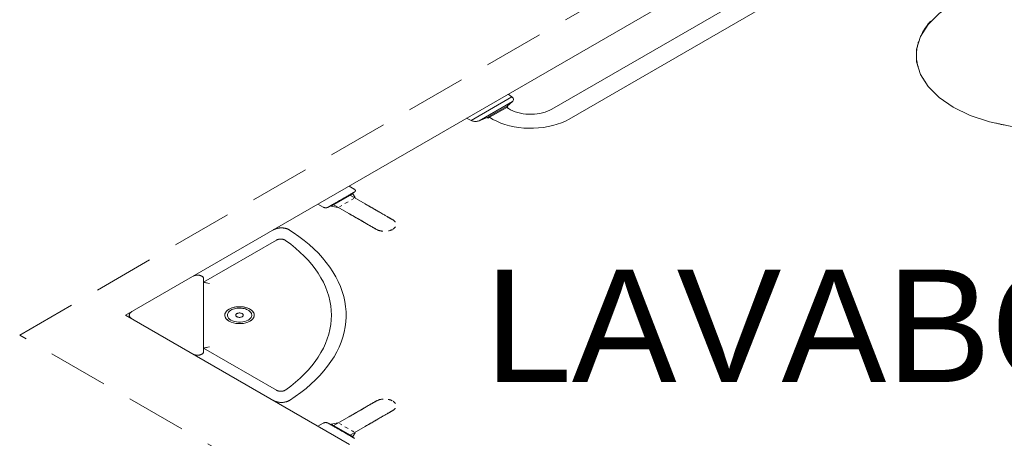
# Model space of a CAD drawing. Header units: millimetres. Extents: x 567 to 934, y -1 to 364.
# Tile 879 of 1056: x 805.95 to 809.23, y 64.82 to 66.21. Entities that reach past the tile are written whole.
import ezdxf

# ---------------------------------------------------------------- set-up
doc = ezdxf.new("R2010")
doc.units = ezdxf.units.MM
doc.header["$MEASUREMENT"] = 0
doc.linetypes.add('JIS_02_2.0', pattern=[0.3, 0.2, -0.1])
doc.linetypes.add('NULL', pattern=[0])
for name, color, linetype, lineweight in [('A-AREA-IDEN', 7, 'Continuous', 9), ('A-WALL', 7, 'Continuous', 25), ('DI-Área do detalhe', 10, 'JIS_02_2.0', 0), ('Peças hidrossanitárias', 7, 'Continuous', 13)]:
    doc.layers.add(name, color=color, linetype=linetype, lineweight=lineweight)
doc.styles.add('Arial', font='arial.ttf')

msp = doc.modelspace()

# ---------------------------------------------------------------- linework, layer by layer
at = {"layer": 'A-WALL', "color": 8, "lineweight": 5}
for p, q in [((806.306, 65.2287), (809.4236, 67.0287)), ((807.0516, 64.7982), (806.306, 65.2287))]:
    msp.add_line(p, q, dxfattribs=at)
at = {"layer": 'DI-Área do detalhe'}
msp.add_lwpolyline([(805.9529, 65.1626), (809.625, 67.2827), (812.504, 65.6206), (808.8319, 63.5005), (805.9529, 65.1626)], dxfattribs=at)
at = {"layer": 'Peças hidrossanitárias', "color": 8, "lineweight": 5}
for p, q in [((807.7268, 65.9151), (808.9208, 66.6044)), ((808.978, 66.5714), (807.7839, 65.8821)), ((807.5934, 65.956), (807.4572, 65.8774)), ((807.5807, 65.9647), (807.5934, 65.956)), ((807.4836, 65.8766), (807.5949, 65.9408)), ((807.5769, 65.9251), (807.5108, 65.8869)), ((807.5762, 65.9211), (807.5188, 65.888)), ((807.5795, 65.923), (807.5762, 65.9211)), ((807.5949, 65.9408), (807.5769, 65.9251)), ((807.5769, 65.9251), (807.5795, 65.923)), ((807.5108, 65.8869), (807.4836, 65.8766)), ((807.5144, 65.8855), (807.5108, 65.8869)), ((807.5188, 65.888), (807.5144, 65.8855)), ((807.4572, 65.8774), (807.4422, 65.8847)), ((807.0681, 65.6487), (807.0507, 65.6587)), ((807.0626, 65.6336), (806.9904, 65.5919)), ((807.1042, 65.5996), (807.0522, 65.6296)), ((807.0626, 65.6336), (807.0609, 65.6346)), ((807.0626, 65.6336), (807.0609, 65.6346)), ((807.0709, 65.6204), (807.0626, 65.6336)), ((806.9468, 65.5987), (806.9641, 65.5887)), ((806.9886, 65.5929), (806.9904, 65.5919)), ((806.9886, 65.5929), (806.9904, 65.5919)), ((806.9904, 65.5919), (807.0132, 65.5871)), ((806.9973, 65.5979), (807.0493, 65.5679)), ((807.0259, 65.5944), (807.0182, 65.59)), ((807.0475, 65.6069), (807.0367, 65.6006)), ((807.0659, 65.6175), (807.0583, 65.6131)), ((807.0709, 65.6204), (807.0702, 65.62)), ((807.0138, 65.5874), (807.0132, 65.5871)), ((806.5658, 65.3387), (806.8082, 65.4787)), ((806.8087, 65.479), (806.8082, 65.4787)), ((806.8392, 65.4778), (806.8387, 65.4781)), ((806.5658, 65.107), (806.5658, 65.3504)), ((806.9886, 65.2663), (806.9883, 65.2679)), ((806.8082, 64.9787), (806.5658, 65.1187)), ((806.8082, 64.9787), (806.8088, 64.9784)), ((806.8387, 64.9793), (806.8392, 64.9797)), ((807.0132, 64.8704), (806.9904, 64.8656)), ((807.0493, 64.8896), (806.9973, 64.8596)), ((806.9641, 64.8687), (806.9468, 64.8587)), ((806.9904, 64.8656), (806.9886, 64.8646)), ((806.9904, 64.8656), (806.9886, 64.8646)), ((806.9904, 64.8656), (807.0626, 64.8239)), ((807.0182, 64.8675), (807.0259, 64.8631)), ((807.0367, 64.8569), (807.0475, 64.8506)), ((807.0522, 64.8279), (807.1042, 64.8579)), ((807.0583, 64.8444), (807.0625, 64.842)), ((807.0626, 64.8239), (807.0709, 64.8371)), ((807.063, 64.8417), (807.0659, 64.84)), ((807.0702, 64.8375), (807.0709, 64.8371)), ((807.0609, 64.8229), (807.0626, 64.8239)), ((807.0609, 64.8229), (807.0626, 64.8239))]:
    msp.add_line(p, q, dxfattribs=at)
for points in [[(809.0641, 66.2666), (809.0168, 66.234), (808.9799, 66.1972), (808.9547, 66.1572), (808.942, 66.1153), (808.942, 66.0728), (808.9547, 66.0309), (808.9799, 65.9909), (809.0168, 65.9541), (809.0641, 65.9215), (809.1206, 65.8941), (809.1844, 65.8729), (809.2536, 65.8583), (809.3262, 65.8509), (809.3999, 65.8509), (809.4724, 65.8583), (809.5416, 65.8729), (809.6054, 65.8941), (809.6619, 65.9215)], [(808.9886, 66.2082), (808.9847, 66.2037), (808.9809, 66.1991), (808.9773, 66.1945), (808.9739, 66.1899), (808.9706, 66.1852), (808.9675, 66.1804), (808.9646, 66.1757), (808.9618, 66.1709), (808.9592, 66.166)], [(808.9487, 66.141), (808.9476, 66.1376), (808.9467, 66.1343), (808.9458, 66.1309), (808.945, 66.1275), (808.9443, 66.1241), (808.9436, 66.1208), (808.9431, 66.1174), (808.9426, 66.114), (808.9422, 66.1106)], [(808.9426, 66.0775), (808.943, 66.0751), (808.9433, 66.0726), (808.9438, 66.0702), (808.9442, 66.0677), (808.9447, 66.0653), (808.9453, 66.0629), (808.9459, 66.0604), (808.9465, 66.058), (808.9472, 66.0556)], [(808.9635, 66.0179), (808.9643, 66.0165), (808.9651, 66.0151), (808.9659, 66.0137), (808.9668, 66.0123), (808.9676, 66.011), (808.9685, 66.0096), (808.9694, 66.0082), (808.9703, 66.0069), (808.9712, 66.0055)], [(807.5949, 65.9408), (807.5964, 65.9424), (807.5976, 65.9441), (807.5983, 65.9459), (807.5985, 65.9477), (807.5984, 65.9495), (807.5977, 65.9513), (807.5967, 65.953), (807.5952, 65.9546), (807.5934, 65.956)], [(807.5762, 65.9211), (807.5823, 65.9169), (807.589, 65.913), (807.5964, 65.9096), (807.6043, 65.9065), (807.6126, 65.9039), (807.6213, 65.9017), (807.6304, 65.9001), (807.6397, 65.8989), (807.6491, 65.8983), (807.6586, 65.8982), (807.6681, 65.8986), (807.6774, 65.8995), (807.6866, 65.9009), (807.6955, 65.9028), (807.7041, 65.9052), (807.7122, 65.9081), (807.7198, 65.9114), (807.7268, 65.9151)], [(807.5188, 65.888), (807.5301, 65.881), (807.5425, 65.8747), (807.5558, 65.869), (807.57, 65.8641), (807.5849, 65.8599), (807.6004, 65.8566), (807.6163, 65.854), (807.6326, 65.8524), (807.6491, 65.8516), (807.6657, 65.8516), (807.6821, 65.8526), (807.6984, 65.8544), (807.7143, 65.857), (807.7297, 65.8605), (807.7445, 65.8648), (807.7585, 65.8698), (807.7717, 65.8756), (807.7839, 65.8821)], [(807.4572, 65.8774), (807.4598, 65.8764), (807.4626, 65.8755), (807.4655, 65.8749), (807.4686, 65.8746), (807.4717, 65.8745), (807.4748, 65.8746), (807.4779, 65.875), (807.4808, 65.8757), (807.4836, 65.8766)], [(809.2054, 65.8687), (809.2084, 65.868), (809.2115, 65.8673), (809.2146, 65.8666), (809.2177, 65.8659), (809.2208, 65.8652), (809.2239, 65.8646), (809.227, 65.8639), (809.2301, 65.8633), (809.2333, 65.8627)], [(806.9815, 65.5887), (806.9815, 65.5888), (806.9816, 65.5888), (806.9818, 65.5889), (806.982, 65.5891), (806.9823, 65.5892), (806.9827, 65.5894), (806.9831, 65.5897), (806.9836, 65.59), (806.9842, 65.5903), (806.9849, 65.5907), (806.9856, 65.5911), (806.9863, 65.5916), (806.9872, 65.592), (806.9881, 65.5926), (806.989, 65.5931), (806.99, 65.5937), (806.9911, 65.5943), (806.9922, 65.5949), (806.9934, 65.5956), (806.9946, 65.5963), (806.9958, 65.597), (806.9972, 65.5978), (806.9985, 65.5986), (806.9999, 65.5994), (807.0014, 65.6002), (807.0028, 65.6011), (807.0043, 65.6019), (807.0059, 65.6028), (807.0075, 65.6037), (807.0091, 65.6047), (807.0107, 65.6056), (807.0123, 65.6066), (807.014, 65.6075), (807.0157, 65.6085), (807.0174, 65.6095), (807.0191, 65.6105), (807.0208, 65.6115), (807.0226, 65.6125), (807.0243, 65.6135), (807.026, 65.6145), (807.0277, 65.6155), (807.0295, 65.6165), (807.0312, 65.6174), (807.0329, 65.6184), (807.0346, 65.6194), (807.0363, 65.6204), (807.0379, 65.6213), (807.0396, 65.6223), (807.0412, 65.6232), (807.0428, 65.6241), (807.0443, 65.625), (807.0459, 65.6259), (807.0474, 65.6268), (807.0488, 65.6276), (807.0502, 65.6284), (807.0516, 65.6292), (807.053, 65.63), (807.0542, 65.6308), (807.0555, 65.6315), (807.0567, 65.6322), (807.0578, 65.6328), (807.0589, 65.6335), (807.06, 65.6341), (807.0609, 65.6346), (807.0619, 65.6352), (807.0627, 65.6357), (807.0635, 65.6361), (807.0643, 65.6365), (807.0649, 65.6369), (807.0656, 65.6373), (807.0661, 65.6376), (807.0666, 65.6379), (807.067, 65.6381), (807.0673, 65.6383), (807.0676, 65.6385), (807.0678, 65.6386), (807.068, 65.6387), (807.068, 65.6387), (807.0681, 65.6387)], [(807.0681, 65.6387), (807.068, 65.6387), (807.0679, 65.6387), (807.0677, 65.6386), (807.0675, 65.6384), (807.0672, 65.6382), (807.0668, 65.638), (807.0664, 65.6378), (807.0659, 65.6375), (807.0653, 65.6371), (807.0646, 65.6368), (807.0639, 65.6364), (807.0632, 65.6359), (807.0623, 65.6354), (807.0614, 65.6349), (807.0605, 65.6344), (807.0595, 65.6338)], [(807.0639, 65.6364), (807.0632, 65.6359), (807.0623, 65.6354), (807.0614, 65.6349), (807.0605, 65.6344), (807.0595, 65.6338)], [(807.06, 65.6341), (807.0609, 65.6346), (807.0619, 65.6352), (807.0627, 65.6357), (807.0635, 65.6361)], [(807.0681, 65.6487), (807.0684, 65.6485), (807.0687, 65.6483), (807.069, 65.6481), (807.0693, 65.6479), (807.0696, 65.6476), (807.0699, 65.6474), (807.0701, 65.6472), (807.0703, 65.6469), (807.0705, 65.6467), (807.0707, 65.6464), (807.0709, 65.6461), (807.0711, 65.6459), (807.0712, 65.6456), (807.0713, 65.6453), (807.0714, 65.645), (807.0715, 65.6448), (807.0716, 65.6445), (807.0716, 65.6442), (807.0716, 65.6439), (807.0716, 65.6436), (807.0716, 65.6433), (807.0716, 65.6431), (807.0715, 65.6428), (807.0715, 65.6425), (807.0714, 65.6422), (807.0712, 65.642), (807.0711, 65.6417), (807.071, 65.6414), (807.0708, 65.6411), (807.0706, 65.6409), (807.0704, 65.6406), (807.0702, 65.6404), (807.0699, 65.6401), (807.0697, 65.6399), (807.0694, 65.6397), (807.0691, 65.6394), (807.0688, 65.6392), (807.0685, 65.639), (807.0681, 65.6388), (807.0681, 65.6387)], [(807.0687, 65.6483), (807.069, 65.6481), (807.0693, 65.6479), (807.0696, 65.6476), (807.0699, 65.6474), (807.0701, 65.6472), (807.0703, 65.6469), (807.0705, 65.6467), (807.0707, 65.6464), (807.0709, 65.6461), (807.0711, 65.6459), (807.0712, 65.6456), (807.0713, 65.6453), (807.0714, 65.645), (807.0715, 65.6448), (807.0716, 65.6445), (807.0716, 65.6442), (807.0716, 65.6439), (807.0716, 65.6436), (807.0716, 65.6433), (807.0716, 65.6431), (807.0715, 65.6428), (807.0715, 65.6425), (807.0714, 65.6422), (807.0712, 65.642), (807.0711, 65.6417), (807.071, 65.6414), (807.0708, 65.6411), (807.0706, 65.6409), (807.0704, 65.6406), (807.0702, 65.6404), (807.0699, 65.6401), (807.0697, 65.6399), (807.0694, 65.6397), (807.0691, 65.6394)], [(806.9895, 65.5934), (806.9886, 65.5928), (806.9876, 65.5923), (806.9868, 65.5918), (806.986, 65.5913), (806.9852, 65.5909), (806.9846, 65.5905), (806.984, 65.5902), (806.9834, 65.5899), (806.9829, 65.5896), (806.9825, 65.5893), (806.9822, 65.5891), (806.9819, 65.589), (806.9817, 65.5889), (806.9815, 65.5888), (806.9815, 65.5887), (806.9815, 65.5887)], [(806.9856, 65.5911), (806.9863, 65.5916), (806.9872, 65.592), (806.9881, 65.5926), (806.989, 65.5931), (806.99, 65.5937)], [(806.9895, 65.5934), (806.9886, 65.5928), (806.9876, 65.5923), (806.9868, 65.5918), (806.986, 65.5913)], [(807.196, 65.5465), (807.1959, 65.5466), (807.1957, 65.5467), (807.1954, 65.5469), (807.1948, 65.5472), (807.1942, 65.5476), (807.1934, 65.5481), (807.1924, 65.5486), (807.1914, 65.5492), (807.1901, 65.5499), (807.1888, 65.5507), (807.1873, 65.5516), (807.1856, 65.5525), (807.1839, 65.5536), (807.182, 65.5547), (807.18, 65.5558), (807.1778, 65.557), (807.1756, 65.5583), (807.1732, 65.5597), (807.1707, 65.5611), (807.1682, 65.5626), (807.1655, 65.5642), (807.1627, 65.5658), (807.1598, 65.5675), (807.1568, 65.5692), (807.1538, 65.5709), (807.1507, 65.5727), (807.1475, 65.5746), (807.1442, 65.5765), (807.1408, 65.5784), (807.1375, 65.5804), (807.134, 65.5824), (807.1305, 65.5844), (807.127, 65.5864), (807.1234, 65.5885), (807.1198, 65.5906), (807.1161, 65.5927), (807.1125, 65.5948), (807.1088, 65.5969), (807.1052, 65.599), (807.1042, 65.5996)], [(807.1042, 65.5996), (807.1078, 65.5975), (807.1115, 65.5953), (807.1152, 65.5932), (807.1188, 65.5911), (807.1224, 65.589), (807.126, 65.587), (807.1296, 65.5849), (807.1331, 65.5829), (807.1365, 65.5809), (807.1399, 65.5789), (807.1433, 65.577), (807.1466, 65.5751), (807.1498, 65.5732)], [(806.9815, 65.5887), (806.9811, 65.5885), (806.9807, 65.5883), (806.9804, 65.5882), (806.98, 65.588), (806.9796, 65.5878), (806.9791, 65.5877), (806.9787, 65.5875), (806.9783, 65.5874), (806.9778, 65.5873), (806.9774, 65.5872), (806.9769, 65.5871), (806.9765, 65.587), (806.976, 65.5869), (806.9755, 65.5868), (806.975, 65.5868), (806.9746, 65.5867), (806.9741, 65.5867), (806.9736, 65.5867), (806.9731, 65.5867), (806.9726, 65.5867), (806.9721, 65.5867), (806.9716, 65.5867), (806.9711, 65.5867), (806.9707, 65.5868), (806.9702, 65.5868), (806.9697, 65.5869), (806.9692, 65.587), (806.9688, 65.5871), (806.9683, 65.5872), (806.9679, 65.5873), (806.9674, 65.5874), (806.967, 65.5875), (806.9666, 65.5876), (806.9661, 65.5878), (806.9657, 65.588), (806.9653, 65.5881), (806.965, 65.5883), (806.9646, 65.5885), (806.9642, 65.5887), (806.9641, 65.5887)], [(806.9804, 65.5882), (806.98, 65.588), (806.9796, 65.5878), (806.9791, 65.5877), (806.9787, 65.5875), (806.9783, 65.5874), (806.9778, 65.5873), (806.9774, 65.5872), (806.9769, 65.5871), (806.9765, 65.587), (806.976, 65.5869), (806.9755, 65.5868), (806.975, 65.5868), (806.9746, 65.5867), (806.9741, 65.5867), (806.9736, 65.5867), (806.9731, 65.5867), (806.9726, 65.5867), (806.9721, 65.5867), (806.9716, 65.5867), (806.9711, 65.5867), (806.9707, 65.5868), (806.9702, 65.5868), (806.9697, 65.5869), (806.9692, 65.587), (806.9688, 65.5871), (806.9683, 65.5872), (806.9679, 65.5873), (806.9674, 65.5874), (806.967, 65.5875), (806.9666, 65.5876), (806.9661, 65.5878), (806.9657, 65.588), (806.9653, 65.5881), (806.965, 65.5883)], [(807.0493, 65.5679), (807.0529, 65.5658), (807.0566, 65.5636), (807.0603, 65.5615), (807.0639, 65.5594), (807.0675, 65.5573), (807.0711, 65.5553), (807.0746, 65.5532), (807.0782, 65.5512), (807.0816, 65.5492), (807.085, 65.5472), (807.0884, 65.5453), (807.0917, 65.5434), (807.0949, 65.5415), (807.0981, 65.5397), (807.1011, 65.5379), (807.1041, 65.5362), (807.107, 65.5345), (807.1098, 65.5329), (807.1125, 65.5313), (807.1152, 65.5298), (807.1177, 65.5284), (807.1201, 65.527), (807.1223, 65.5257), (807.1245, 65.5244), (807.1266, 65.5233), (807.1285, 65.5221), (807.1303, 65.5211), (807.1319, 65.5201), (807.1335, 65.5193), (807.1349, 65.5185), (807.1361, 65.5177), (807.1373, 65.5171), (807.1382, 65.5165), (807.1391, 65.516), (807.1398, 65.5156), (807.1403, 65.5153), (807.1407, 65.5151), (807.141, 65.5149), (807.1411, 65.5149), (807.1411, 65.5148)], [(807.1411, 65.5148), (807.141, 65.5149), (807.1408, 65.515), (807.1405, 65.5152), (807.1399, 65.5155), (807.1393, 65.5159), (807.1385, 65.5164), (807.1375, 65.5169), (807.1365, 65.5175), (807.1352, 65.5182), (807.1339, 65.519), (807.1324, 65.5199), (807.1307, 65.5208), (807.129, 65.5219), (807.1271, 65.523), (807.1251, 65.5241), (807.1229, 65.5253), (807.1207, 65.5266), (807.1183, 65.528), (807.1158, 65.5294), (807.1133, 65.5309), (807.1106, 65.5325), (807.1078, 65.5341), (807.1049, 65.5358), (807.1019, 65.5375), (807.0989, 65.5392), (807.0958, 65.541), (807.0926, 65.5429), (807.0893, 65.5448), (807.0859, 65.5467), (807.0825, 65.5487), (807.0791, 65.5507), (807.0756, 65.5527), (807.0721, 65.5547), (807.0685, 65.5568), (807.0649, 65.5589), (807.0612, 65.561), (807.0576, 65.5631), (807.0539, 65.5652), (807.0503, 65.5673)], [(807.1726, 65.5601), (807.175, 65.5587), (807.1772, 65.5574), (807.1794, 65.5561), (807.1815, 65.555), (807.1834, 65.5538), (807.1852, 65.5528), (807.1868, 65.5518), (807.1884, 65.551), (807.1898, 65.5502), (807.191, 65.5494), (807.1922, 65.5488), (807.1931, 65.5482), (807.194, 65.5477), (807.1947, 65.5473), (807.1952, 65.547), (807.1956, 65.5468), (807.1959, 65.5466), (807.196, 65.5466), (807.196, 65.5465)], [(807.196, 65.5465), (807.1971, 65.5459), (807.1981, 65.5452), (807.1991, 65.5445), (807.2, 65.5438), (807.2009, 65.5431), (807.2018, 65.5423), (807.2025, 65.5416), (807.2033, 65.5408), (807.2039, 65.54), (807.2045, 65.5391)], [(806.8522, 65.5125), (806.8512, 65.5131), (806.8501, 65.5137), (806.8491, 65.5143), (806.8479, 65.5149), (806.8468, 65.5154), (806.8456, 65.5159), (806.8443, 65.5163), (806.8431, 65.5168), (806.8418, 65.5172), (806.8405, 65.5175), (806.8391, 65.5179), (806.8378, 65.5182), (806.8364, 65.5185), (806.835, 65.5187), (806.8335, 65.519), (806.8321, 65.5191), (806.8307, 65.5193), (806.8292, 65.5194), (806.8277, 65.5195), (806.8263, 65.5195), (806.8248, 65.5196), (806.8233, 65.5195), (806.8219, 65.5195), (806.8204, 65.5194), (806.819, 65.5193), (806.8175, 65.5191), (806.8161, 65.5189), (806.8147, 65.5187), (806.8133, 65.5185), (806.8119, 65.5182), (806.8105, 65.5179), (806.8092, 65.5175), (806.8079, 65.5171), (806.8066, 65.5167), (806.8053, 65.5163), (806.8041, 65.5158), (806.8029, 65.5153), (806.8017, 65.5148), (806.8006, 65.5143), (806.7995, 65.5137), (806.7989, 65.5133)], [(806.8522, 64.9449), (806.8714, 64.9578), (806.8897, 64.971), (806.9071, 64.9847), (806.9235, 64.9988), (806.939, 65.0133), (806.9534, 65.028), (806.9668, 65.0431), (806.9791, 65.0586), (806.9903, 65.0742), (807.0005, 65.0902), (807.0095, 65.1063), (807.0175, 65.1226), (807.0242, 65.1392), (807.0299, 65.1558), (807.0343, 65.1726), (807.0376, 65.1894), (807.0398, 65.2064), (807.0407, 65.2233), (807.0405, 65.2403), (807.0391, 65.2572), (807.0366, 65.2742), (807.0328, 65.291), (807.028, 65.3077), (807.0219, 65.3243), (807.0147, 65.3408), (807.0064, 65.357), (806.9969, 65.3731), (806.9864, 65.389), (806.9747, 65.4045), (806.962, 65.4198), (806.9483, 65.4348), (806.9335, 65.4495), (806.9177, 65.4638), (806.9009, 65.4777), (806.8832, 65.4913), (806.8645, 65.5044), (806.8522, 65.5125)], [(807.1634, 65.5085), (807.1618, 65.5086), (807.1603, 65.5088), (807.1588, 65.509), (807.1573, 65.5093), (807.1558, 65.5095), (807.1544, 65.5098), (807.1529, 65.5102), (807.1515, 65.5106), (807.1501, 65.511), (807.1488, 65.5114), (807.1475, 65.5119), (807.1462, 65.5124), (807.1449, 65.5129), (807.1437, 65.5135), (807.1425, 65.5141), (807.1414, 65.5147), (807.1411, 65.5148)], [(807.1949, 65.5142), (807.1937, 65.5136), (807.1925, 65.5131), (807.1913, 65.5125), (807.19, 65.512), (807.1887, 65.5115), (807.1874, 65.5111), (807.186, 65.5107), (807.1846, 65.5103), (807.1832, 65.5099), (807.1817, 65.5096)], [(807.2052, 65.5233), (807.2047, 65.5225), (807.2041, 65.5217), (807.2035, 65.5209), (807.2027, 65.5201), (807.202, 65.5193), (807.2012, 65.5185), (807.2003, 65.5178), (807.1994, 65.5171), (807.1984, 65.5164), (807.1974, 65.5157)], [(806.8082, 65.4787), (806.8088, 65.479), (806.8094, 65.4794), (806.8101, 65.4797), (806.8107, 65.4799), (806.8114, 65.4802), (806.8121, 65.4805), (806.8128, 65.4807), (806.8136, 65.4809), (806.8143, 65.4812), (806.8151, 65.4813), (806.8159, 65.4815), (806.8167, 65.4817), (806.8175, 65.4818), (806.8183, 65.4819), (806.8191, 65.482), (806.8199, 65.4821), (806.8208, 65.4822), (806.8216, 65.4822), (806.8224, 65.4822), (806.8233, 65.4822), (806.8241, 65.4822), (806.8249, 65.4822), (806.8258, 65.4821), (806.8266, 65.482), (806.8274, 65.482), (806.8282, 65.4818), (806.829, 65.4817), (806.8298, 65.4816), (806.8306, 65.4814), (806.8314, 65.4812), (806.8321, 65.481), (806.8329, 65.4808), (806.8336, 65.4805), (806.8343, 65.4803), (806.835, 65.48), (806.8357, 65.4797), (806.8363, 65.4794), (806.837, 65.4791), (806.8376, 65.4788), (806.8382, 65.4784), (806.8387, 65.4781), (806.8392, 65.4778)], [(806.829, 65.4817), (806.8281, 65.4819), (806.8273, 65.482), (806.8265, 65.4821), (806.8257, 65.4821), (806.8249, 65.4822), (806.824, 65.4822), (806.8232, 65.4822), (806.8223, 65.4822), (806.8215, 65.4822), (806.8207, 65.4822), (806.8199, 65.4821), (806.819, 65.482)], [(806.8392, 65.4778), (806.856, 65.4652), (806.872, 65.4524), (806.887, 65.4391), (806.9011, 65.4255), (806.9143, 65.4116), (806.9265, 65.3974), (806.9376, 65.383), (806.9478, 65.3683), (806.957, 65.3533), (806.9651, 65.3382), (806.9721, 65.3229), (806.9781, 65.3074), (806.983, 65.2919), (806.9869, 65.2762), (806.9896, 65.2604), (806.9913, 65.2446), (806.9918, 65.2288), (806.9913, 65.2129), (806.9896, 65.1971), (806.9869, 65.1814), (806.9831, 65.1657), (806.9781, 65.1501), (806.9722, 65.1346), (806.9651, 65.1193), (806.957, 65.1042), (806.9479, 65.0893), (806.9377, 65.0746), (806.9265, 65.0601), (806.9143, 65.0459), (806.9012, 65.032), (806.8871, 65.0184), (806.8721, 65.0052), (806.8561, 64.9923), (806.8393, 64.9798), (806.8392, 64.9797)], [(806.5658, 65.3504), (806.5657, 65.3509), (806.5657, 65.3514), (806.5656, 65.3519), (806.5655, 65.3523), (806.5654, 65.3528), (806.5652, 65.3532), (806.565, 65.3537), (806.5647, 65.3541), (806.5645, 65.3546), (806.5642, 65.355), (806.5638, 65.3554), (806.5635, 65.3559), (806.5631, 65.3563), (806.5627, 65.3567), (806.5622, 65.3571), (806.5617, 65.3574), (806.5612, 65.3578), (806.5607, 65.3582), (806.5602, 65.3585), (806.5596, 65.3589), (806.559, 65.3592), (806.5584, 65.3595), (806.5578, 65.3598), (806.5571, 65.36), (806.5564, 65.3603), (806.5557, 65.3606), (806.555, 65.3608), (806.5543, 65.361), (806.5536, 65.3612), (806.5528, 65.3614), (806.5521, 65.3615), (806.5513, 65.3617), (806.5505, 65.3618), (806.5497, 65.3619), (806.5489, 65.362), (806.5481, 65.3621), (806.5473, 65.3621), (806.5465, 65.3621), (806.5457, 65.3622), (806.5449, 65.3622), (806.5441, 65.3621), (806.5433, 65.3621), (806.5424, 65.362), (806.5416, 65.362), (806.5409, 65.3619), (806.5401, 65.3617), (806.5393, 65.3616), (806.5385, 65.3615), (806.5378, 65.3613), (806.537, 65.3611), (806.5363, 65.3609), (806.5356, 65.3607), (806.5349, 65.3604), (806.5342, 65.3602), (806.5335, 65.3599), (806.5329, 65.3596), (806.5323, 65.3593), (806.5316, 65.359), (806.5311, 65.3587)], [(806.553, 65.3613), (806.5505, 65.3618), (806.5479, 65.3621), (806.5453, 65.3622), (806.5427, 65.3621), (806.5401, 65.3617), (806.5376, 65.3612), (806.5353, 65.3606), (806.5331, 65.3597), (806.5311, 65.3587)], [(806.5658, 65.3504), (806.5656, 65.352), (806.565, 65.3535), (806.5642, 65.355), (806.563, 65.3564), (806.5615, 65.3577), (806.5597, 65.3588), (806.5576, 65.3598), (806.5554, 65.3607), (806.553, 65.3613)], [(806.5658, 65.3387), (806.5664, 65.3386), (806.5684, 65.3381), (806.5715, 65.3374), (806.5734, 65.3369), (806.5756, 65.3364), (806.5803, 65.3353), (806.5854, 65.334)], [(806.3267, 65.2407), (806.3259, 65.2402), (806.3251, 65.2397), (806.3244, 65.2392), (806.3237, 65.2387), (806.323, 65.2381), (806.3224, 65.2375), (806.3218, 65.2369), (806.3213, 65.2363), (806.3207, 65.2357), (806.3203, 65.2351), (806.3199, 65.2345), (806.3195, 65.2338), (806.3192, 65.2332), (806.3189, 65.2325), (806.3186, 65.2319), (806.3184, 65.2312), (806.3183, 65.2305), (806.3182, 65.2298), (806.3181, 65.2292), (806.3181, 65.2285), (806.3182, 65.2278), (806.3183, 65.2271), (806.3184, 65.2265), (806.3186, 65.2258), (806.3188, 65.2251), (806.3191, 65.2245), (806.3194, 65.2238), (806.3198, 65.2232), (806.3202, 65.2225), (806.3206, 65.2219), (806.3211, 65.2213), (806.3216, 65.2207), (806.3222, 65.2201), (806.3228, 65.2195), (806.3235, 65.2189), (806.3242, 65.2184), (806.3249, 65.2179), (806.3257, 65.2174), (806.3265, 65.2169)], [(806.3186, 65.2319), (806.3184, 65.2311), (806.3182, 65.2302), (806.3181, 65.2294), (806.3181, 65.2285), (806.3182, 65.2277), (806.3183, 65.2268), (806.3185, 65.226), (806.3188, 65.2252), (806.3191, 65.2243)], [(806.3267, 65.2407), (806.3261, 65.2404), (806.3256, 65.24), (806.325, 65.2396), (806.3245, 65.2393), (806.3239, 65.2389), (806.3234, 65.2385), (806.323, 65.2381), (806.3225, 65.2376), (806.3221, 65.2372)], [(806.7203, 65.2487), (806.716, 65.2509), (806.7113, 65.2528), (806.7063, 65.2544), (806.701, 65.2556), (806.6955, 65.2564), (806.6899, 65.2569), (806.6842, 65.257), (806.6785, 65.2567), (806.6729, 65.2561), (806.6675, 65.255), (806.6624, 65.2536), (806.6575, 65.2519), (806.6531, 65.2499), (806.649, 65.2475), (806.6455, 65.245), (806.6425, 65.2422), (806.6401, 65.2392), (806.6383, 65.2361), (806.6371, 65.2328), (806.6367, 65.2296), (806.6368, 65.2263), (806.6376, 65.223), (806.6391, 65.2198), (806.6412, 65.2168), (806.6439, 65.2139), (806.6472, 65.2112), (806.651, 65.2087)], [(806.651, 65.2487), (806.6455, 65.245), (806.6412, 65.2407), (806.6383, 65.2361), (806.6368, 65.2312), (806.6368, 65.2263), (806.6383, 65.2214), (806.6412, 65.2168), (806.6455, 65.2125), (806.651, 65.2087), (806.6575, 65.2056), (806.6649, 65.2031), (806.6729, 65.2014), (806.6814, 65.2006), (806.6899, 65.2006), (806.6983, 65.2014), (806.7063, 65.2031), (806.7137, 65.2056), (806.7203, 65.2087)], [(806.6569, 65.2453), (806.6523, 65.2422), (806.6488, 65.2387), (806.6464, 65.2348), (806.6451, 65.2308), (806.6451, 65.2267), (806.6464, 65.2227), (806.6488, 65.2188), (806.6523, 65.2153), (806.6569, 65.2121), (806.6623, 65.2095), (806.6684, 65.2075), (806.6751, 65.2061), (806.6821, 65.2054), (806.6892, 65.2054), (806.6961, 65.2061), (806.7028, 65.2075), (806.7089, 65.2095), (806.7144, 65.2121)], [(806.7203, 65.2087), (806.724, 65.2112), (806.7273, 65.2139), (806.73, 65.2168), (806.7321, 65.2198), (806.7336, 65.223), (806.7344, 65.2263), (806.7346, 65.2296), (806.7341, 65.2328), (806.7329, 65.2361), (806.7312, 65.2392), (806.7287, 65.2422), (806.7258, 65.245), (806.7222, 65.2475), (806.7182, 65.2499), (806.7137, 65.2519), (806.7089, 65.2536), (806.7037, 65.255), (806.6983, 65.2561), (806.6927, 65.2567), (806.687, 65.257), (806.6814, 65.2569), (806.6757, 65.2564), (806.6702, 65.2556), (806.6649, 65.2544), (806.6599, 65.2528), (806.6552, 65.2509), (806.651, 65.2487)], [(806.651, 65.2087), (806.6575, 65.2056), (806.6649, 65.2031), (806.6729, 65.2014), (806.6814, 65.2006), (806.6899, 65.2006), (806.6983, 65.2014), (806.7063, 65.2031), (806.7137, 65.2056), (806.7203, 65.2087), (806.7258, 65.2125), (806.73, 65.2168), (806.7329, 65.2214), (806.7344, 65.2263), (806.7344, 65.2312), (806.7329, 65.2361), (806.73, 65.2407), (806.7258, 65.245), (806.7203, 65.2487)], [(806.7144, 65.2121), (806.7175, 65.2142), (806.7202, 65.2164), (806.7225, 65.2188), (806.7242, 65.2214), (806.7254, 65.224), (806.7261, 65.2267), (806.7263, 65.2294), (806.7258, 65.2321), (806.7249, 65.2348), (806.7234, 65.2374), (806.7214, 65.2399), (806.7189, 65.2422), (806.716, 65.2443), (806.7126, 65.2463), (806.7089, 65.248), (806.7049, 65.2494), (806.7006, 65.2505), (806.6961, 65.2514), (806.6915, 65.252), (806.6868, 65.2522), (806.6821, 65.2521), (806.6774, 65.2517), (806.6728, 65.251), (806.6684, 65.25), (806.6643, 65.2487), (806.6604, 65.2471), (806.6569, 65.2453)], [(806.6767, 65.2339), (806.6753, 65.2329), (806.6742, 65.2318), (806.6735, 65.2306), (806.6731, 65.2294), (806.6731, 65.2281), (806.6735, 65.2269), (806.6742, 65.2257), (806.6753, 65.2246), (806.6767, 65.2236), (806.6784, 65.2228), (806.6803, 65.2222), (806.6824, 65.2217), (806.6845, 65.2215), (806.6867, 65.2215), (806.6889, 65.2217), (806.6909, 65.2222), (806.6928, 65.2228), (806.6945, 65.2236)], [(806.6945, 65.2236), (806.6959, 65.2246), (806.697, 65.2257), (806.6978, 65.2269), (806.6981, 65.2281), (806.6981, 65.2294), (806.6978, 65.2306), (806.697, 65.2318), (806.6959, 65.2329), (806.6945, 65.2339), (806.6928, 65.2347), (806.6909, 65.2353), (806.6889, 65.2357), (806.6867, 65.236), (806.6845, 65.236), (806.6824, 65.2357), (806.6803, 65.2353), (806.6784, 65.2347), (806.6767, 65.2339)], [(806.3221, 65.2202), (806.3225, 65.2198), (806.323, 65.2194), (806.3234, 65.219), (806.3239, 65.2186), (806.3245, 65.2182), (806.325, 65.2178), (806.3256, 65.2175), (806.3261, 65.2171), (806.3267, 65.2167)], [(806.5311, 65.0987), (806.5317, 65.0984), (806.5323, 65.0981), (806.5329, 65.0978), (806.5336, 65.0975), (806.5343, 65.0973), (806.5349, 65.097), (806.5356, 65.0968), (806.5364, 65.0965), (806.5371, 65.0963), (806.5378, 65.0962), (806.5386, 65.096), (806.5394, 65.0958), (806.5401, 65.0957), (806.5409, 65.0956), (806.5417, 65.0955), (806.5425, 65.0954), (806.5433, 65.0954), (806.5441, 65.0953), (806.545, 65.0953), (806.5458, 65.0953), (806.5466, 65.0953), (806.5474, 65.0954), (806.5482, 65.0954), (806.549, 65.0955), (806.5498, 65.0956), (806.5506, 65.0957), (806.5514, 65.0958), (806.5521, 65.096), (806.5529, 65.0961), (806.5536, 65.0963), (806.5544, 65.0965), (806.5551, 65.0967), (806.5558, 65.0969), (806.5565, 65.0972), (806.5572, 65.0974), (806.5578, 65.0977), (806.5585, 65.098), (806.5591, 65.0983), (806.5597, 65.0986), (806.5602, 65.099), (806.5608, 65.0993), (806.5613, 65.0997), (806.5618, 65.1001), (806.5623, 65.1004), (806.5627, 65.1008), (806.5631, 65.1012), (806.5635, 65.1016), (806.5639, 65.1021), (806.5642, 65.1025), (806.5645, 65.1029), (806.5648, 65.1034), (806.565, 65.1038), (806.5652, 65.1043), (806.5654, 65.1047), (806.5655, 65.1052), (806.5656, 65.1057), (806.5657, 65.1061), (806.5657, 65.1066), (806.5658, 65.107)], [(806.5311, 65.0987), (806.5331, 65.0977), (806.5353, 65.0969), (806.5376, 65.0962), (806.5401, 65.0957), (806.5427, 65.0954), (806.5453, 65.0953), (806.5479, 65.0954), (806.5505, 65.0957), (806.553, 65.0961)], [(806.553, 65.0961), (806.5554, 65.0968), (806.5576, 65.0976), (806.5597, 65.0987), (806.5615, 65.0998), (806.563, 65.1011), (806.5642, 65.1025), (806.565, 65.1039), (806.5656, 65.1055), (806.5658, 65.107)], [(806.5854, 65.1234), (806.5803, 65.1222), (806.5756, 65.1211), (806.5734, 65.1206), (806.5715, 65.1201), (806.5684, 65.1194), (806.5664, 65.1189), (806.5658, 65.1187)], [(806.8392, 64.9797), (806.8386, 64.9793), (806.8381, 64.9789), (806.8375, 64.9786), (806.8369, 64.9783), (806.8362, 64.978), (806.8356, 64.9777), (806.8349, 64.9774), (806.8342, 64.9771), (806.8335, 64.9769), (806.8328, 64.9766), (806.832, 64.9764), (806.8313, 64.9762), (806.8305, 64.976), (806.8297, 64.9759), (806.8289, 64.9757), (806.8281, 64.9756), (806.8273, 64.9755), (806.8265, 64.9754), (806.8257, 64.9753), (806.8249, 64.9753), (806.824, 64.9752), (806.8232, 64.9752), (806.8224, 64.9752), (806.8215, 64.9752), (806.8207, 64.9753), (806.8199, 64.9753), (806.819, 64.9754), (806.8182, 64.9755), (806.8174, 64.9756), (806.8166, 64.9758), (806.8158, 64.9759), (806.8151, 64.9761), (806.8143, 64.9763), (806.8135, 64.9765), (806.8128, 64.9767), (806.8121, 64.977), (806.8114, 64.9772), (806.8107, 64.9775), (806.81, 64.9778), (806.8094, 64.9781), (806.8088, 64.9784), (806.8082, 64.9787)], [(806.8191, 64.9754), (806.82, 64.9753), (806.8208, 64.9753), (806.8216, 64.9752), (806.8224, 64.9752), (806.8233, 64.9752), (806.8241, 64.9752), (806.8249, 64.9753), (806.8258, 64.9753), (806.8266, 64.9754), (806.8274, 64.9755), (806.8282, 64.9756), (806.829, 64.9757)], [(806.7989, 64.9441), (806.8, 64.9435), (806.8011, 64.943), (806.8022, 64.9424), (806.8034, 64.9419), (806.8046, 64.9414), (806.8058, 64.941), (806.8071, 64.9406), (806.8084, 64.9402), (806.8097, 64.9398), (806.8111, 64.9395), (806.8124, 64.9392), (806.8138, 64.9389), (806.8152, 64.9387), (806.8167, 64.9385), (806.8181, 64.9383), (806.8196, 64.9381), (806.821, 64.938), (806.8225, 64.938), (806.8239, 64.9379), (806.8254, 64.9379), (806.8269, 64.9379), (806.8284, 64.938), (806.8298, 64.9381), (806.8313, 64.9382), (806.8327, 64.9384), (806.8341, 64.9386), (806.8356, 64.9388), (806.8369, 64.9391), (806.8383, 64.9394), (806.8397, 64.9397), (806.841, 64.9401), (806.8423, 64.9405), (806.8436, 64.9409), (806.8449, 64.9413), (806.8461, 64.9418), (806.8473, 64.9423), (806.8484, 64.9428), (806.8495, 64.9434), (806.8506, 64.944), (806.8516, 64.9446), (806.8522, 64.9449)], [(807.1411, 64.9426), (807.141, 64.9426), (807.1408, 64.9424), (807.1405, 64.9422), (807.1399, 64.9419), (807.1393, 64.9416), (807.1385, 64.9411), (807.1375, 64.9406), (807.1365, 64.9399), (807.1352, 64.9392), (807.1339, 64.9384), (807.1324, 64.9376), (807.1307, 64.9366), (807.129, 64.9356), (807.1271, 64.9345), (807.1251, 64.9334), (807.1229, 64.9321), (807.1207, 64.9308), (807.1183, 64.9295), (807.1158, 64.928), (807.1133, 64.9265), (807.1106, 64.925), (807.1078, 64.9234), (807.1049, 64.9217), (807.1019, 64.92), (807.0989, 64.9182), (807.0958, 64.9164), (807.0926, 64.9146), (807.0893, 64.9127), (807.0859, 64.9108), (807.0825, 64.9088), (807.0791, 64.9068), (807.0756, 64.9048), (807.0721, 64.9027), (807.0685, 64.9007), (807.0649, 64.8986), (807.0612, 64.8965), (807.0576, 64.8944), (807.0539, 64.8923), (807.0503, 64.8902), (807.0493, 64.8896)], [(807.1227, 64.932), (807.1245, 64.933), (807.1266, 64.9342), (807.1285, 64.9353), (807.1303, 64.9364), (807.1319, 64.9373), (807.1335, 64.9382), (807.1349, 64.939), (807.1361, 64.9397), (807.1373, 64.9404), (807.1382, 64.941), (807.1391, 64.9414), (807.1398, 64.9418), (807.1403, 64.9422), (807.1407, 64.9424), (807.141, 64.9425), (807.1411, 64.9426), (807.1411, 64.9426)], [(807.1411, 64.9426), (807.1422, 64.9432), (807.1434, 64.9438), (807.1446, 64.9444), (807.1458, 64.9449), (807.1471, 64.9454), (807.1484, 64.9459), (807.1498, 64.9464), (807.1511, 64.9468), (807.1525, 64.9472), (807.154, 64.9475), (807.1554, 64.9479), (807.1569, 64.9481), (807.1584, 64.9484), (807.1599, 64.9486), (807.1614, 64.9488), (807.1629, 64.9489), (807.1645, 64.9491)], [(807.1813, 64.9479), (807.1828, 64.9476), (807.1842, 64.9473), (807.1856, 64.9469), (807.187, 64.9465), (807.1884, 64.9461), (807.1897, 64.9456), (807.191, 64.9451), (807.1922, 64.9445), (807.1934, 64.944), (807.1946, 64.9434)], [(807.1971, 64.942), (807.1981, 64.9413), (807.1991, 64.9406), (807.2, 64.9399), (807.2009, 64.9392), (807.2018, 64.9384), (807.2025, 64.9376), (807.2033, 64.9368), (807.2039, 64.936), (807.2045, 64.9352), (807.2051, 64.9344)], [(807.0493, 64.8896), (807.0529, 64.8917), (807.0566, 64.8938), (807.0603, 64.8959), (807.0639, 64.898), (807.0675, 64.9001), (807.0711, 64.9022), (807.0746, 64.9042), (807.0782, 64.9063), (807.0816, 64.9083), (807.085, 64.9102), (807.0884, 64.9122), (807.0917, 64.9141), (807.0949, 64.9159), (807.0981, 64.9178), (807.1011, 64.9195), (807.1041, 64.9213), (807.107, 64.9229), (807.1098, 64.9246), (807.1125, 64.9261), (807.1152, 64.9276), (807.1177, 64.9291), (807.1201, 64.9305), (807.1223, 64.9318)], [(807.1042, 64.8579), (807.1078, 64.86), (807.1115, 64.8621), (807.1152, 64.8642), (807.1188, 64.8663), (807.1224, 64.8684), (807.126, 64.8705), (807.1296, 64.8725), (807.1331, 64.8746), (807.1365, 64.8766), (807.1399, 64.8785), (807.1433, 64.8805), (807.1466, 64.8824), (807.1498, 64.8842), (807.153, 64.8861), (807.156, 64.8878), (807.159, 64.8896), (807.1619, 64.8912), (807.1647, 64.8929), (807.1674, 64.8944), (807.1701, 64.8959), (807.1726, 64.8974), (807.175, 64.8988), (807.1772, 64.9001), (807.1794, 64.9013), (807.1815, 64.9025), (807.1834, 64.9036), (807.1852, 64.9047), (807.1868, 64.9056), (807.1884, 64.9065), (807.1898, 64.9073), (807.191, 64.908), (807.1922, 64.9087), (807.1931, 64.9093), (807.194, 64.9097), (807.1947, 64.9101), (807.1952, 64.9105), (807.1956, 64.9107), (807.1959, 64.9108), (807.196, 64.9109), (807.196, 64.9109)], [(807.196, 64.9109), (807.1959, 64.9109), (807.1957, 64.9107), (807.1954, 64.9105), (807.1948, 64.9102), (807.1942, 64.9099), (807.1934, 64.9094), (807.1924, 64.9089), (807.1914, 64.9082), (807.1901, 64.9075), (807.1888, 64.9067), (807.1873, 64.9059), (807.1856, 64.9049), (807.1839, 64.9039), (807.182, 64.9028), (807.18, 64.9017), (807.1778, 64.9004), (807.1756, 64.8991), (807.1732, 64.8978)], [(807.2047, 64.9186), (807.2041, 64.9177), (807.2035, 64.9169), (807.2027, 64.9161), (807.202, 64.9153), (807.2012, 64.9146), (807.2003, 64.9138), (807.1994, 64.9131), (807.1984, 64.9124), (807.1974, 64.9117), (807.1963, 64.9111), (807.196, 64.9109)], [(806.9641, 64.8687), (806.9645, 64.8689), (806.9648, 64.8691), (806.9652, 64.8693), (806.9656, 64.8695), (806.966, 64.8696), (806.9664, 64.8698), (806.9669, 64.8699), (806.9673, 64.8701), (806.9677, 64.8702), (806.9682, 64.8703), (806.9686, 64.8704), (806.9691, 64.8705), (806.9696, 64.8706), (806.9701, 64.8706), (806.9705, 64.8707), (806.971, 64.8707), (806.9715, 64.8708), (806.972, 64.8708), (806.9725, 64.8708), (806.973, 64.8708), (806.9735, 64.8708), (806.9739, 64.8708), (806.9744, 64.8707), (806.9749, 64.8707), (806.9754, 64.8706), (806.9759, 64.8706), (806.9763, 64.8705), (806.9768, 64.8704), (806.9773, 64.8703), (806.9777, 64.8702), (806.9782, 64.8701), (806.9786, 64.87), (806.979, 64.8698), (806.9794, 64.8697), (806.9799, 64.8695), (806.9802, 64.8693), (806.9806, 64.8692), (806.981, 64.869), (806.9814, 64.8688), (806.9815, 64.8687)], [(806.9648, 64.8691), (806.9652, 64.8693), (806.9656, 64.8695), (806.966, 64.8696), (806.9664, 64.8698), (806.9669, 64.8699), (806.9673, 64.8701), (806.9677, 64.8702), (806.9682, 64.8703), (806.9686, 64.8704), (806.9691, 64.8705), (806.9696, 64.8706), (806.9701, 64.8706), (806.9705, 64.8707), (806.971, 64.8707), (806.9715, 64.8708), (806.972, 64.8708), (806.9725, 64.8708), (806.973, 64.8708), (806.9735, 64.8708), (806.9739, 64.8708), (806.9744, 64.8707), (806.9749, 64.8707), (806.9754, 64.8706), (806.9759, 64.8706), (806.9763, 64.8705), (806.9768, 64.8704), (806.9773, 64.8703), (806.9777, 64.8702), (806.9782, 64.8701), (806.9786, 64.87), (806.979, 64.8698), (806.9794, 64.8697), (806.9799, 64.8695), (806.9802, 64.8693)], [(807.1507, 64.8847), (807.1475, 64.8829), (807.1442, 64.881), (807.1408, 64.8791), (807.1375, 64.8771), (807.134, 64.8751), (807.1305, 64.8731), (807.127, 64.871), (807.1234, 64.869), (807.1198, 64.8669), (807.1161, 64.8648), (807.1125, 64.8627), (807.1088, 64.8606), (807.1052, 64.8585)], [(806.9815, 64.8687), (806.9815, 64.8687), (806.9816, 64.8687), (806.9818, 64.8686), (806.982, 64.8684), (806.9823, 64.8682), (806.9827, 64.868), (806.9831, 64.8678), (806.9836, 64.8675), (806.9842, 64.8671), (806.9849, 64.8668), (806.9856, 64.8664), (806.9863, 64.8659), (806.9872, 64.8654), (806.9881, 64.8649), (806.989, 64.8644), (806.99, 64.8638)], [(807.0681, 64.8187), (807.068, 64.8188), (807.0679, 64.8188), (807.0677, 64.8189), (807.0675, 64.8191), (807.0672, 64.8192), (807.0668, 64.8194), (807.0664, 64.8197), (807.0659, 64.82), (807.0653, 64.8203), (807.0646, 64.8207), (807.0639, 64.8211), (807.0632, 64.8216), (807.0623, 64.822), (807.0614, 64.8226), (807.0605, 64.8231), (807.0595, 64.8237), (807.0584, 64.8243), (807.0573, 64.8249), (807.0561, 64.8256), (807.0549, 64.8263), (807.0537, 64.827), (807.0523, 64.8278), (807.051, 64.8286), (807.0496, 64.8294), (807.0481, 64.8302), (807.0467, 64.8311), (807.0452, 64.8319), (807.0436, 64.8328), (807.042, 64.8337), (807.0404, 64.8347), (807.0388, 64.8356), (807.0372, 64.8366), (807.0355, 64.8375), (807.0338, 64.8385), (807.0321, 64.8395), (807.0304, 64.8405), (807.0287, 64.8415), (807.027, 64.8425), (807.0252, 64.8435), (807.0235, 64.8445), (807.0218, 64.8455), (807.02, 64.8465), (807.0183, 64.8474), (807.0166, 64.8484), (807.0149, 64.8494), (807.0132, 64.8504), (807.0116, 64.8513), (807.0099, 64.8523), (807.0083, 64.8532), (807.0067, 64.8541), (807.0052, 64.855), (807.0036, 64.8559), (807.0021, 64.8568), (807.0007, 64.8576), (806.9993, 64.8584), (806.9979, 64.8592), (806.9966, 64.86), (806.9953, 64.8608), (806.994, 64.8615), (806.9928, 64.8622), (806.9917, 64.8628), (806.9906, 64.8635), (806.9895, 64.8641), (806.9886, 64.8646), (806.9876, 64.8652), (806.9868, 64.8657), (806.986, 64.8661), (806.9852, 64.8665), (806.9846, 64.8669), (806.984, 64.8673), (806.9834, 64.8676), (806.9829, 64.8679), (806.9825, 64.8681), (806.9822, 64.8683), (806.9819, 64.8685), (806.9817, 64.8686), (806.9815, 64.8687), (806.9815, 64.8687), (806.9815, 64.8687)], [(806.9856, 64.8664), (806.9863, 64.8659), (806.9872, 64.8654), (806.9881, 64.8649), (806.989, 64.8644), (806.99, 64.8638)], [(806.9895, 64.8641), (806.9886, 64.8646), (806.9876, 64.8652), (806.9868, 64.8657), (806.986, 64.8661)], [(807.0639, 64.8211), (807.0632, 64.8216), (807.0623, 64.822), (807.0614, 64.8226), (807.0605, 64.8231), (807.0595, 64.8237)], [(807.06, 64.8234), (807.0609, 64.8228), (807.0619, 64.8223), (807.0627, 64.8218), (807.0635, 64.8213), (807.0643, 64.8209), (807.0649, 64.8205), (807.0656, 64.8202), (807.0661, 64.8199), (807.0666, 64.8196), (807.067, 64.8193), (807.0673, 64.8191), (807.0676, 64.819), (807.0678, 64.8189), (807.068, 64.8188), (807.068, 64.8187), (807.0681, 64.8187)], [(807.06, 64.8234), (807.0609, 64.8228), (807.0619, 64.8223), (807.0627, 64.8218), (807.0635, 64.8213)], [(807.0681, 64.8187), (807.0684, 64.8185), (807.0687, 64.8183)]]:
    msp.add_lwpolyline(points, dxfattribs=at)

# ---------------------------------------------------------------- texts
at = {"layer": 'A-AREA-IDEN', "color": 8, "linetype": 'NULL', "lineweight": 5, "insert": (807.5014, 65.0003), "char_height": 0.375, "width": 6.697409, "attachment_point": 7, "line_spacing_factor": 0.6, "style": 'Arial'}
msp.add_mtext('LAVABO FEM', dxfattribs=at)

doc.saveas('drawing.dxf')
